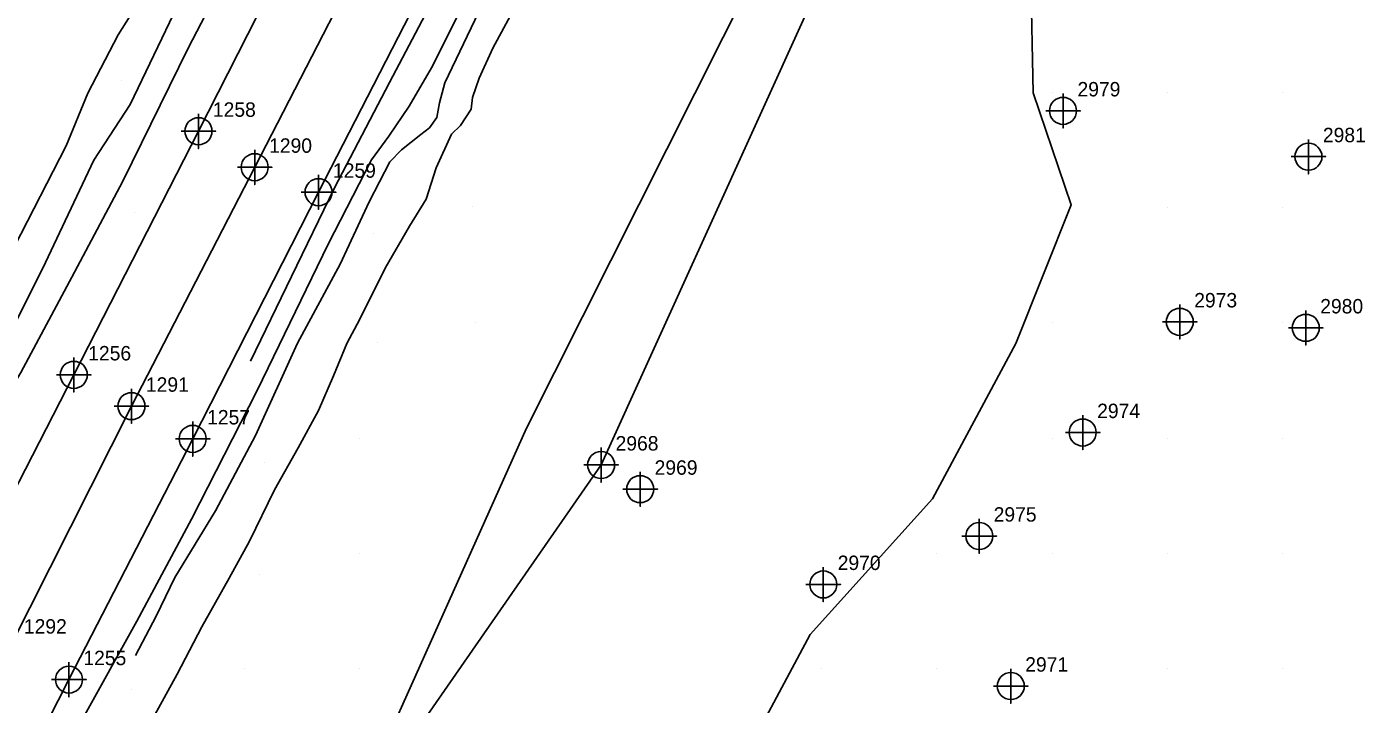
# Model space of a CAD drawing. Extents: x 2062781 to 2066835, y 358981 to 366501.
# Drawn here: x 2064959.4 to 2065191.4, y 363193.4 to 363310.8 of the extents above; entities that cross this region are included whole.
import ezdxf

# ---------------------------------------------------------------- set-up
doc = ezdxf.new("R2010")
doc.units = 0
for name, color, linetype in [('Exist DTM Breakline', 7, 'Continuous'), ('Exist DTM Breakline Cogo Number', 7, 'Continuous'), ('Exist DTM Breakline Cogo Point CELL', 7, 'Continuous'), ('Exist DTM Crownline', 7, 'Continuous'), ('Exist DTM Crownline Cogo Number', 7, 'Continuous'), ('Exist DTM Crownline Cogo Point CELL', 7, 'Continuous'), ('Exist DTM Regular Point CELL', 7, 'Continuous'), ('Exist DTM Regular Point Cogo Number', 7, 'Continuous'), ('Exist Roads EOP', 7, 'Continuous'), ('Exist Roads EOP Cogo Number', 7, 'Continuous'), ('Exist Roads EOP Cogo Point CELL', 7, 'Continuous'), ('PH Exist DTM Breakline', 7, 'Continuous'), ('PH Exist DTM Point', 7, 'Continuous')]:
    doc.layers.add(name, color=color, linetype=linetype)

msp = doc.modelspace()

# ---------------------------------------------------------------- linework, layer by layer
at = {"layer": 'Exist DTM Breakline'}
msp.add_lwpolyline([(2065004.64, 363156.66), (2065058.94, 363234.87), (2065104, 363334.19), (2065139.98, 363391.31), (2065168.9, 363454), (2065179.84, 363512.81), (2065195.44, 363548.73), (2065247.05, 363637.21), (2065277, 363695.34)], dxfattribs=at)
at = {"layer": 'Exist DTM Breakline Cogo Point CELL'}
msp.add_lwpolyline([(2065058.94, 363237.87), (2065058.94, 363231.87), (2065058.94, 363234.87), (2065061.94, 363234.87), (2065055.94, 363234.87)], dxfattribs=at)
msp.add_lwpolyline([(2065058.94, 363237.87), (2065058.94, 363231.87), (2065058.94, 363234.87), (2065061.94, 363234.87), (2065055.94, 363234.87)], dxfattribs=at)
msp.add_lwpolyline([(2065058.94, 363237.87), (2065058.94, 363231.87), (2065058.94, 363234.87), (2065061.94, 363234.87), (2065055.94, 363234.87)], dxfattribs=at)
msp.add_circle((2065058.94, 363234.87), 2.34, dxfattribs=at)
msp.add_circle((2065058.94, 363234.87), 2.34, dxfattribs=at)
msp.add_circle((2065058.94, 363234.87), 2.34, dxfattribs=at)
at = {"layer": 'Exist DTM Crownline'}
msp.add_lwpolyline([(2065217.01, 363714.68), (2065196.35, 363673.64), (2065174.3, 363630.59), (2065152.56, 363587.83), (2065130.72, 363544.64), (2065108.77, 363501.62), (2065086.81, 363458.41), (2065065.54, 363417.19), (2065043.91, 363374.76), (2065021.64, 363330.63), (2064998.89, 363286.49), (2064977.54, 363245.06), (2064956.39, 363203.13), (2064934.95, 363161.47)], dxfattribs=at)
at = {"layer": 'Exist DTM Crownline Cogo Point CELL'}
for points in [[(2064998.89, 363289.49), (2064998.89, 363283.49), (2064998.89, 363286.49), (2065001.89, 363286.49), (2064995.89, 363286.49)], [(2064998.89, 363289.49), (2064998.89, 363283.49), (2064998.89, 363286.49), (2065001.89, 363286.49), (2064995.89, 363286.49)], [(2064998.89, 363289.49), (2064998.89, 363283.49), (2064998.89, 363286.49), (2065001.89, 363286.49), (2064995.89, 363286.49)], [(2064977.54, 363248.06), (2064977.54, 363242.06), (2064977.54, 363245.06), (2064980.54, 363245.06), (2064974.54, 363245.06)], [(2064977.54, 363248.06), (2064977.54, 363242.06), (2064977.54, 363245.06), (2064980.54, 363245.06), (2064974.54, 363245.06)], [(2064977.54, 363248.06), (2064977.54, 363242.06), (2064977.54, 363245.06), (2064980.54, 363245.06), (2064974.54, 363245.06)]]:
    msp.add_lwpolyline(points, dxfattribs=at)
for centre in [(2064998.89, 363286.49), (2064998.89, 363286.49), (2064998.89, 363286.49), (2064977.54, 363245.06), (2064977.54, 363245.06), (2064977.54, 363245.06)]:
    msp.add_circle(centre, 2.34, dxfattribs=at)
at = {"layer": 'Exist DTM Regular Point CELL'}
for points in [[(2065139, 363299.26), (2065139, 363293.26), (2065139, 363296.26), (2065142, 363296.26), (2065136, 363296.26)], [(2065181.53, 363291.32), (2065181.53, 363285.32), (2065181.53, 363288.32), (2065184.53, 363288.32), (2065178.53, 363288.32)], [(2065159.23, 363262.68), (2065159.23, 363256.68), (2065159.23, 363259.68), (2065162.23, 363259.68), (2065156.23, 363259.68)], [(2065181.07, 363261.64), (2065181.07, 363255.64), (2065181.07, 363258.64), (2065184.07, 363258.64), (2065178.07, 363258.64)], [(2065142.41, 363243.49), (2065142.41, 363237.49), (2065142.41, 363240.49), (2065145.41, 363240.49), (2065139.41, 363240.49)], [(2065065.71, 363233.67), (2065065.71, 363227.67), (2065065.71, 363230.67), (2065068.71, 363230.67), (2065062.71, 363230.67)], [(2065124.47, 363225.54), (2065124.47, 363219.54), (2065124.47, 363222.54), (2065127.47, 363222.54), (2065121.47, 363222.54)], [(2065097.44, 363217.15), (2065097.44, 363211.15), (2065097.44, 363214.15), (2065100.44, 363214.15), (2065094.44, 363214.15)], [(2065129.94, 363199.53), (2065129.94, 363193.53), (2065129.94, 363196.53), (2065132.94, 363196.53), (2065126.94, 363196.53)]]:
    msp.add_lwpolyline(points, dxfattribs=at)
for centre in [(2065139, 363296.26), (2065181.53, 363288.32), (2065159.23, 363259.68), (2065181.07, 363258.64), (2065142.41, 363240.49), (2065065.71, 363230.67), (2065124.47, 363222.54), (2065097.44, 363214.15), (2065129.94, 363196.53)]:
    msp.add_circle(centre, 2.34, dxfattribs=at)
at = {"layer": 'Exist Roads EOP'}
for points in [[(2064924.53, 363165.86), (2064945.98, 363208.56), (2064967.54, 363250.49), (2064989.15, 363292.73), (2065011.25, 363336.17), (2065033.42, 363380.06), (2065054.8, 363422.19), (2065076.34, 363464.52), (2065098.23, 363506.8), (2065120.26, 363550.17), (2065142.18, 363593.29), (2065163.65, 363635.29), (2065185.52, 363678.33), (2065206.96, 363720.75)], [(2064946.32, 363155.04), (2064947.95, 363160.92), (2064966.7, 363197.66), (2064988.15, 363239.39), (2065009.96, 363282.16), (2065032.25, 363325.64), (2065054.28, 363368.85), (2065075.54, 363410.46), (2065097.13, 363452.58), (2065118.76, 363495.17), (2065140.96, 363539.53), (2065162.93, 363582.64), (2065184.13, 363624.16), (2065206.36, 363668.01), (2065227.4, 363709.23)]]:
    msp.add_lwpolyline(points, dxfattribs=at)
at = {"layer": 'Exist Roads EOP Cogo Point CELL'}
for points in [[(2064989.15, 363295.73), (2064989.15, 363289.73), (2064989.15, 363292.73), (2064992.15, 363292.73), (2064986.15, 363292.73)], [(2064989.15, 363295.73), (2064989.15, 363289.73), (2064989.15, 363292.73), (2064992.15, 363292.73), (2064986.15, 363292.73)], [(2064989.15, 363295.73), (2064989.15, 363289.73), (2064989.15, 363292.73), (2064992.15, 363292.73), (2064986.15, 363292.73)], [(2065009.96, 363285.16), (2065009.96, 363279.16), (2065009.96, 363282.16), (2065012.96, 363282.16), (2065006.96, 363282.16)], [(2065009.96, 363285.16), (2065009.96, 363279.16), (2065009.96, 363282.16), (2065012.96, 363282.16), (2065006.96, 363282.16)], [(2065009.96, 363285.16), (2065009.96, 363279.16), (2065009.96, 363282.16), (2065012.96, 363282.16), (2065006.96, 363282.16)], [(2064967.54, 363253.49), (2064967.54, 363247.49), (2064967.54, 363250.49), (2064970.54, 363250.49), (2064964.54, 363250.49)], [(2064967.54, 363253.49), (2064967.54, 363247.49), (2064967.54, 363250.49), (2064970.54, 363250.49), (2064964.54, 363250.49)], [(2064967.54, 363253.49), (2064967.54, 363247.49), (2064967.54, 363250.49), (2064970.54, 363250.49), (2064964.54, 363250.49)], [(2064988.15, 363242.39), (2064988.15, 363236.39), (2064988.15, 363239.39), (2064991.15, 363239.39), (2064985.15, 363239.39)], [(2064988.15, 363242.39), (2064988.15, 363236.39), (2064988.15, 363239.39), (2064991.15, 363239.39), (2064985.15, 363239.39)], [(2064988.15, 363242.39), (2064988.15, 363236.39), (2064988.15, 363239.39), (2064991.15, 363239.39), (2064985.15, 363239.39)], [(2064966.7, 363200.66), (2064966.7, 363194.66), (2064966.7, 363197.66), (2064969.7, 363197.66), (2064963.7, 363197.66)], [(2064966.7, 363200.66), (2064966.7, 363194.66), (2064966.7, 363197.66), (2064969.7, 363197.66), (2064963.7, 363197.66)], [(2064966.7, 363200.66), (2064966.7, 363194.66), (2064966.7, 363197.66), (2064969.7, 363197.66), (2064963.7, 363197.66)]]:
    msp.add_lwpolyline(points, dxfattribs=at)
for centre in [(2064989.15, 363292.73), (2064989.15, 363292.73), (2064989.15, 363292.73), (2065009.96, 363282.16), (2065009.96, 363282.16), (2065009.96, 363282.16), (2064967.54, 363250.49), (2064967.54, 363250.49), (2064967.54, 363250.49), (2064988.15, 363239.39), (2064988.15, 363239.39), (2064988.15, 363239.39), (2064966.7, 363197.66), (2064966.7, 363197.66), (2064966.7, 363197.66)]:
    msp.add_circle(centre, 2.34, dxfattribs=at)
at = {"layer": 'PH Exist DTM Breakline'}
for points in [[(2065018.95, 363181.82), (2065022.1, 363187.82), (2065046.03, 363241.26), (2065089.78, 363328.41), (2065120.97, 363386.96), (2065150.31, 363442.38), (2065162.49, 363482.96), (2065192.28, 363545.18), (2065222.26, 363610.9), (2065245.42, 363659.04), (2065275.12, 363725.13), (2065314.36, 363809.32), (2065348.05, 363874.1), (2065368.99, 363916.64)], [(2065177.42, 363595.52), (2065162.04, 363565.9), (2065149.64, 363540.53), (2065136.02, 363514.2), (2065121.69, 363485.76), (2065109.37, 363461.22), (2065095.45, 363434.98), (2065082.15, 363408.32), (2065071.09, 363387.09), (2065062.32, 363369.55), (2065050.63, 363346.54), (2065038.77, 363322.15), (2065029.52, 363303.7), (2065025.69, 363297.07), (2065022.16, 363291.87), (2065019.12, 363287.75), (2065011.65, 363273.16), (2064999.35, 363247.75), (2064987.94, 363225.48), (2064978.45, 363207.76), (2064968.85, 363190.53), (2064963.06, 363180.6), (2064959.39, 363176.85)], [(2064998.18, 363252.86), (2065005.27, 363267.52), (2065012.72, 363282.94), (2065022.27, 363301.19), (2065034.65, 363324.79), (2065046.09, 363347.9), (2065057.99, 363371.15), (2065069.41, 363392.58), (2065079.78, 363413.36), (2065090.82, 363435.08), (2065104.34, 363461.21), (2065117.63, 363487.6), (2065130.33, 363513.76), (2065144.81, 363540.77), (2065157.54, 363565.96), (2065171.08, 363592.23)], [(2064927.16, 363201.89), (2064932.88, 363216.94), (2064938.25, 363232.68), (2064942.34, 363241.99), (2064949.03, 363255.66), (2064957.29, 363272.73), (2064966.23, 363290.18), (2064970, 363299.32), (2064975.24, 363309.46), (2064981.76, 363319.86), (2064988.7, 363332.4), (2064993.05, 363341.11), (2064995.69, 363349.07), (2064999.14, 363357.43), (2065006.02, 363369.6), (2065011.44, 363378.74), (2065017.76, 363389.44), (2065022, 363395.34), (2065026.57, 363403.45), (2065033.91, 363417.35), (2065041.83, 363432.93)], [(2064931.19, 363199.32), (2064933.44, 363208.13), (2064937.65, 363218.42), (2064944.08, 363232.04), (2064951.91, 363248.61), (2064962.1, 363268.87), (2064971.04, 363287.69), (2064977.31, 363297.37), (2064985.54, 363314.46), (2064994.35, 363331.96), (2065000.59, 363342.28), (2065008.22, 363359.67), (2065011.95, 363367.3), (2065013.52, 363370.65)], [(2065081.68, 363180.29), (2065095.16, 363205.45), (2065116.39, 363228.98), (2065130.83, 363255.94), (2065140.41, 363279.95), (2065133.82, 363299.37), (2065133.44, 363319.44), (2065144.72, 363346.76), (2065155.77, 363361.93), (2065163.96, 363359.81), (2065182.58, 363354.54), (2065198.6, 363370.78)], [(2064934.17, 363199.1), (2064937.99, 363211.49), (2064944.6, 363225.47), (2064950.78, 363238.06), (2064958.34, 363250.91), (2064967.66, 363268.3), (2064976.02, 363284.05), (2064987.38, 363307.11), (2064997.12, 363325.95), (2065006.96, 363344.18), (2065016.4, 363364.92), (2065016.95, 363366.78)], [(2064980.94, 363190.41), (2064985.47, 363198.58), (2064989.73, 363206.78), (2064994.49, 363215.22), (2064997.99, 363221.67), (2065002.35, 363230.58), (2065006.43, 363237.83), (2065009.94, 363244.32), (2065012.55, 363250.29), (2065014.84, 363255.94), (2065017.11, 363260.14), (2065021.48, 363269.01), (2065025.75, 363276.27), (2065028.61, 363280.96), (2065030.34, 363286.39), (2065032.98, 363292.23), (2065034.56, 363293.7), (2065036.39, 363296.55), (2065036.65, 363298.59), (2065037.79, 363301.91), (2065040.14, 363307.14), (2065044.73, 363315.6)], [(2065037.69, 363313.33), (2065031.87, 363301.09), (2065030.9, 363297.63), (2065030.45, 363295.08), (2065029.18, 363293.29), (2065027.68, 363292.15), (2065024.36, 363289.49), (2065022.3, 363287.41), (2065018.71, 363280.46), (2065013.69, 363269.67), (2065006.34, 363255.97), (2064999.02, 363239.95), (2064992.1, 363226.9), (2064985.07, 363215.33), (2064981.79, 363208.66), (2064978.21, 363201.86)]]:
    msp.add_lwpolyline(points, dxfattribs=at)
at = {"layer": 'PH Exist DTM Point'}
for p, q in [((2064975.83, 363301.45), (2064975.83, 363301.45)), ((2065137.11, 363299.52), (2065137.11, 363299.52)), ((2065157.11, 363299.52), (2065157.11, 363299.52)), ((2065177.11, 363299.52), (2065177.11, 363299.52)), ((2065036.67, 363279.67), (2065036.67, 363279.67)), ((2065157.11, 363279.52), (2065157.11, 363279.52)), ((2065177.11, 363279.52), (2065177.11, 363279.52)), ((2064977.99, 363278.58), (2064977.99, 363278.58)), ((2065019.41, 363274.92), (2065019.41, 363274.92)), ((2065037.11, 363259.52), (2065037.11, 363259.52)), ((2065137.11, 363259.52), (2065137.11, 363259.52)), ((2065157.11, 363259.52), (2065157.11, 363259.52)), ((2065177.11, 363259.52), (2065177.11, 363259.52)), ((2065020.24, 363256.1), (2065020.24, 363256.1)), ((2065017.11, 363239.52), (2065017.11, 363239.52)), ((2065137.11, 363239.52), (2065137.11, 363239.52)), ((2065157.11, 363239.52), (2065157.11, 363239.52)), ((2065177.11, 363239.52), (2065177.11, 363239.52)), ((2065000.63, 363235.27), (2065000.63, 363235.27)), ((2065017.11, 363219.52), (2065017.11, 363219.52)), ((2065117, 363219.49), (2065117, 363219.49)), ((2065137.11, 363219.52), (2065137.11, 363219.52)), ((2065157.11, 363219.52), (2065157.11, 363219.52)), ((2065177.11, 363219.52), (2065177.11, 363219.52)), ((2064999.64, 363215.91), (2064999.64, 363215.91)), ((2064997.11, 363199.52), (2064997.11, 363199.52)), ((2065017.11, 363199.52), (2065017.11, 363199.52)), ((2065097.11, 363199.52), (2065097.11, 363199.52)), ((2065117.11, 363199.52), (2065117.11, 363199.52)), ((2065137.11, 363199.52), (2065137.11, 363199.52)), ((2065157.11, 363199.52), (2065157.11, 363199.52)), ((2065177.11, 363199.52), (2065177.11, 363199.52)), ((2064977.61, 363195.88), (2064977.61, 363195.88))]:
    msp.add_line(p, q, dxfattribs=at)

# ---------------------------------------------------------------- texts
at = {"layer": 'Exist DTM Breakline Cogo Number'}
msp.add_text('2968', height=2.5, dxfattribs=at).set_placement((2065061.44, 363237.37))
msp.add_text('2968', height=2.5, dxfattribs=at).set_placement((2065061.44, 363237.37))
msp.add_text('2968', height=2.5, dxfattribs=at).set_placement((2065061.44, 363237.37))
at = {"layer": 'Exist DTM Crownline Cogo Number'}
for s, p in [('1290', (2065001.39, 363288.99)), ('1290', (2065001.39, 363288.99)), ('1290', (2065001.39, 363288.99)), ('1291', (2064980.04, 363247.56)), ('1291', (2064980.04, 363247.56)), ('1291', (2064980.04, 363247.56)), ('1292', (2064958.89, 363205.63)), ('1292', (2064958.89, 363205.63)), ('1292', (2064958.89, 363205.63))]:
    msp.add_text(s, height=2.5, dxfattribs=at).set_placement(p)
at = {"layer": 'Exist DTM Regular Point Cogo Number'}
for s, p in [('2979', (2065141.5, 363298.76)), ('2979', (2065141.5, 363298.76)), ('2979', (2065141.5, 363298.76)), ('2981', (2065184.03, 363290.82)), ('2981', (2065184.03, 363290.82)), ('2981', (2065184.03, 363290.82)), ('2973', (2065161.73, 363262.18)), ('2973', (2065161.73, 363262.18)), ('2973', (2065161.73, 363262.18)), ('2980', (2065183.57, 363261.14)), ('2980', (2065183.57, 363261.14)), ('2980', (2065183.57, 363261.14)), ('2974', (2065144.91, 363242.99)), ('2974', (2065144.91, 363242.99)), ('2974', (2065144.91, 363242.99)), ('2969', (2065068.21, 363233.17)), ('2969', (2065068.21, 363233.17)), ('2969', (2065068.21, 363233.17)), ('2975', (2065126.97, 363225.04)), ('2975', (2065126.97, 363225.04)), ('2975', (2065126.97, 363225.04)), ('2970', (2065099.94, 363216.65)), ('2970', (2065099.94, 363216.65)), ('2970', (2065099.94, 363216.65)), ('2971', (2065132.44, 363199.03)), ('2971', (2065132.44, 363199.03)), ('2971', (2065132.44, 363199.03))]:
    msp.add_text(s, height=2.5, dxfattribs=at).set_placement(p)
at = {"layer": 'Exist Roads EOP Cogo Number'}
for s, p in [('1258', (2064991.65, 363295.23)), ('1258', (2064991.65, 363295.23)), ('1258', (2064991.65, 363295.23)), ('1259', (2065012.46, 363284.66)), ('1259', (2065012.46, 363284.66)), ('1259', (2065012.46, 363284.66)), ('1256', (2064970.04, 363252.99)), ('1256', (2064970.04, 363252.99)), ('1256', (2064970.04, 363252.99)), ('1257', (2064990.65, 363241.89)), ('1257', (2064990.65, 363241.89)), ('1257', (2064990.65, 363241.89)), ('1255', (2064969.2, 363200.16)), ('1255', (2064969.2, 363200.16)), ('1255', (2064969.2, 363200.16))]:
    msp.add_text(s, height=2.5, dxfattribs=at).set_placement(p)

doc.saveas('drawing.dxf')
